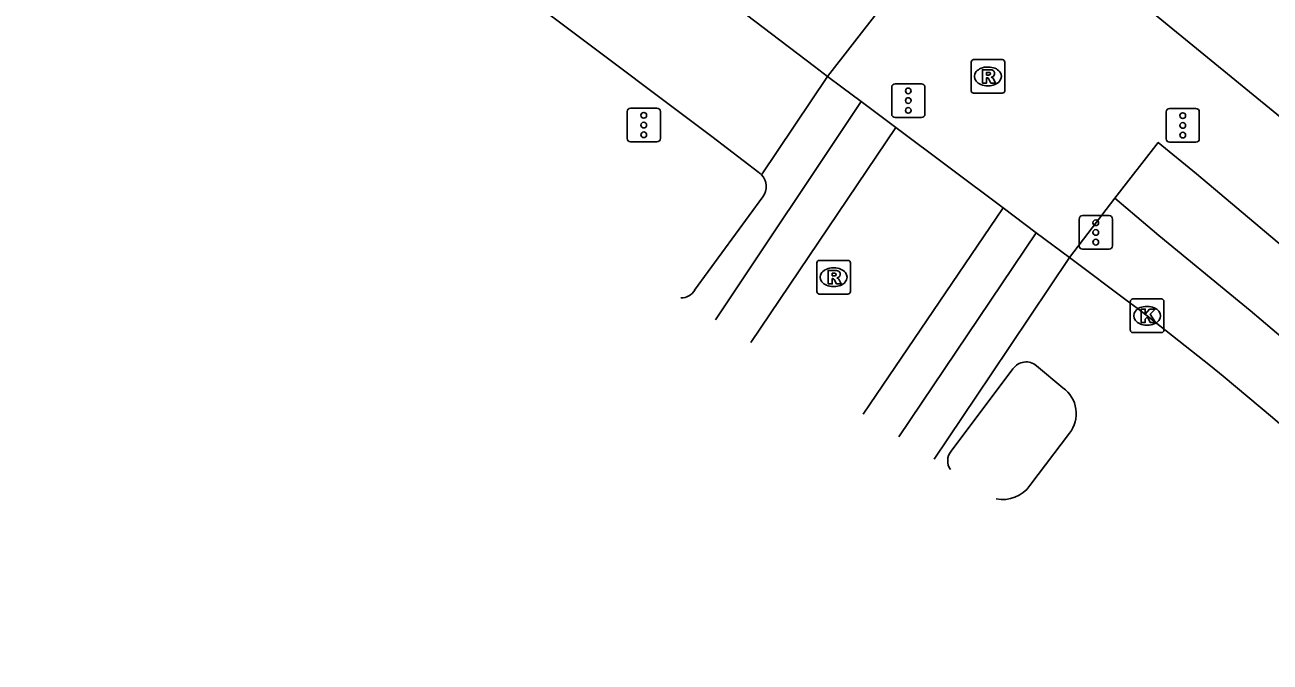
# Model space of a CAD drawing. Extents: x 161087 to 161922, y 382574 to 383873.
# Drawn here: x 161125.62 to 161162.7, y 383220.71 to 383239.69 of the extents above; entities that cross this region are included whole.
import ezdxf

# ---------------------------------------------------------------- set-up
doc = ezdxf.new("R2010")
doc.units = 0
for name, color, linetype in [('IMGEO_Fietspad_gesloten', 7, 'Continuous'), ('IMGEO_Kolk', 7, 'Continuous'), ('IMGEO_OVBaan_gesloten', 7, 'Continuous'), ('IMGEO_Rijbaan_lokaal_gesloten', 7, 'Continuous'), ('IMGEO_Rijbaan_lokaal_open', 7, 'Continuous'), ('IMGEO_Rioolput', 7, 'Continuous'), ('IMGEO_Verkeersregelinstallatiepaal', 7, 'Continuous'), ('IMGEO_Voetgangersgebied_open', 7, 'Continuous')]:
    doc.layers.add(name, color=color, linetype=linetype)

msp = doc.modelspace()

# ---------------------------------------------------------------- linework, layer by layer
at = {"layer": 'IMGEO_Fietspad_gesloten'}
for points in [[(161158.075, 383234.534), (161159.37, 383236.191), (161160.512, 383235.259), (161164.804, 383231.635)], [(161161.781, 383231.454), (161159.388, 383233.418), (161158.075, 383234.534)]]:
    msp.add_lwpolyline(points, dxfattribs=at)
msp.add_arc((161025.372, 383067.536), 213.253, 46.55639, 50.23355, dxfattribs=at)
at = {"layer": 'IMGEO_Kolk'}
for p, q in [((161158.54, 383230.601), (161158.54, 383231.453)), ((161158.615, 383231.527), (161159.467, 383231.527)), ((161159.028, 383231.307), (161159.053, 383231.307)), ((161159.541, 383231.453), (161159.541, 383230.601)), ((161159.051, 383230.747), (161159.026, 383230.747)), ((161159.467, 383230.527), (161158.615, 383230.527))]:
    msp.add_line(p, q, dxfattribs=at)
for points in [[(161158.54, 383230.601), (161158.54, 383231.453)], [(161158.615, 383231.527), (161159.467, 383231.527)], [(161159.541, 383231.453), (161159.541, 383230.601)], [(161158.861, 383231.227), (161158.984, 383231.227), (161158.984, 383231.076), (161159.114, 383231.227), (161159.278, 383231.227), (161159.132, 383231.076), (161159.285, 383230.827), (161159.133, 383230.827), (161159.048, 383230.991), (161158.984, 383230.924), (161158.984, 383230.827), (161158.861, 383230.827), (161158.861, 383231.227)], [(161159.467, 383230.527), (161158.615, 383230.527)]]:
    msp.add_lwpolyline(points, dxfattribs=at)
for centre, start, end in [((161158.617, 383231.451), 91.552, 178.448), ((161158.617, 383231.451), 91.552, 178.448), ((161159.465, 383231.451), 1.552, 88.448), ((161159.465, 383231.451), 1.552, 88.448), ((161158.617, 383230.603), 181.552, 268.448), ((161158.617, 383230.603), 181.552, 268.448), ((161159.465, 383230.603), 271.552, 358.448), ((161159.465, 383230.603), 271.552, 358.448)]:
    msp.add_arc(centre, 0.0765, start, end, dxfattribs=at)
for centre, major_axis, ratio, start_param, end_param in [((161159.027, 383231.027), (-0.387, 0.002), 0.722429, 4.712389, 7.853982), ((161159.052, 383231.027), (-0.39, 0.002), 0.717154, 1.570796, 4.712389)]:
    msp.add_ellipse(centre, major_axis=major_axis, ratio=ratio, start_param=start_param, end_param=end_param, dxfattribs=at)
at = {"layer": 'IMGEO_OVBaan_gesloten'}
for points in [[(161147.473, 383235.291), (161146.078, 383236.362), (161127.932, 383250), (161119.591, 383256.269)], [(161149.525, 383238.158), (161149.136, 383238.449), (161144.303, 383242.133)], [(161149.525, 383238.158), (161147.554, 383235.225)]]:
    msp.add_lwpolyline(points, dxfattribs=at)
msp.add_arc((161147.169, 383234.835), 0.548, 45.3513, 56.3014, dxfattribs=at)
at = {"layer": 'IMGEO_Rijbaan_lokaal_gesloten'}
for points in [[(161146.183, 383230.906), (161150.529, 383237.405)], [(161151.558, 383236.634), (161150.529, 383237.405)], [(161147.239, 383230.234), (161151.558, 383236.634)], [(161150.587, 383228.1), (161154.75, 383234.243)], [(161155.741, 383233.5), (161154.75, 383234.243)], [(161155.741, 383233.5), (161151.648, 383227.424)], [(161152.697, 383226.756), (161154.382, 383229.266), (161156.728, 383232.76)], [(161159.041, 383231.027), (161158.745, 383231.249), (161158.522, 383231.416), (161156.728, 383232.76)], [(161153.206, 383226.999), (161155.046, 383229.444)], [(161155.747, 383229.54), (161156.535, 383228.882)], [(161156.731, 383227.528), (161155.546, 383225.968)]]:
    msp.add_lwpolyline(points, dxfattribs=at)
for centre, radius, start, end in [((161097.918, 383151.877), 100.003, 43.49828, 52.32304), ((161155.439, 383229.181), 0.473, 49.4146, 146.1813), ((161155.975, 383228.11), 0.954, 322.421, 54.0524), ((161153.554, 383226.709), 0.453, 140.1335, 215.705), ((161154.75, 383226.529), 0.974, 258.0549, 324.8179)]:
    msp.add_arc(centre, radius, start, end, dxfattribs=at)
at = {"layer": 'IMGEO_Rijbaan_lokaal_open'}
for points in [[(161150.529, 383237.405), (161149.954, 383237.836), (161149.525, 383238.158)], [(161154.75, 383234.243), (161151.558, 383236.634)], [(161147.595, 383234.572), (161145.567, 383231.787)], [(161156.728, 383232.76), (161155.741, 383233.5)]]:
    msp.add_lwpolyline(points, dxfattribs=at)
for centre, radius, start, end in [((161147.203, 383234.875), 0.496, 322.2839, 44.9015), ((161145.143, 383232.064), 0.507, 271.858, 326.8429)]:
    msp.add_arc(centre, radius, start, end, dxfattribs=at)
at = {"layer": 'IMGEO_Rioolput'}
for p, q in [((161153.8, 383237.73), (161153.8, 383238.582)), ((161153.875, 383238.656), (161154.727, 383238.656)), ((161154.288, 383238.436), (161154.313, 383238.436)), ((161154.801, 383238.582), (161154.801, 383237.73)), ((161154.727, 383237.656), (161153.875, 383237.656)), ((161154.311, 383237.876), (161154.286, 383237.876)), ((161149.204, 383231.749), (161149.204, 383232.601)), ((161149.279, 383232.675), (161150.131, 383232.675)), ((161149.692, 383232.455), (161149.717, 383232.455)), ((161150.205, 383232.601), (161150.205, 383231.749)), ((161150.131, 383231.675), (161149.279, 383231.675)), ((161149.715, 383231.895), (161149.69, 383231.895))]:
    msp.add_line(p, q, dxfattribs=at)
for points in [[(161153.8, 383237.73), (161153.8, 383238.582)], [(161153.875, 383238.656), (161154.727, 383238.656)], [(161154.389, 383238.354), (161154.137, 383238.356), (161154.137, 383237.956)], [(161154.801, 383238.582), (161154.801, 383237.73)], [(161154.137, 383237.956), (161154.261, 383237.956), (161154.261, 383238.118), (161154.272, 383238.118)], [(161154.315, 383238.275), (161154.261, 383238.275), (161154.261, 383238.194)], [(161154.261, 383238.194), (161154.313, 383238.194)], [(161154.319, 383238.089), (161154.39, 383237.956), (161154.53, 383237.956), (161154.465, 383238.082)], [(161154.727, 383237.656), (161153.875, 383237.656)], [(161149.204, 383231.749), (161149.204, 383232.601)], [(161149.279, 383232.675), (161150.131, 383232.675)], [(161150.205, 383232.601), (161150.205, 383231.749)], [(161149.793, 383232.373), (161149.541, 383232.375), (161149.541, 383231.975)], [(161149.541, 383231.975), (161149.665, 383231.975), (161149.665, 383232.137), (161149.676, 383232.137)], [(161149.719, 383232.294), (161149.665, 383232.294), (161149.665, 383232.213)], [(161149.665, 383232.213), (161149.717, 383232.213)], [(161149.723, 383232.108), (161149.794, 383231.975), (161149.934, 383231.975), (161149.869, 383232.101)], [(161150.131, 383231.675), (161149.279, 383231.675)]]:
    msp.add_lwpolyline(points, dxfattribs=at)
for centre, radius, start, end in [((161153.877, 383238.58), 0.0765, 91.552, 178.448), ((161153.877, 383238.58), 0.0765, 91.552, 178.448), ((161154.388, 383238.244), 0.109, 350.3612, 89.416), ((161154.725, 383238.58), 0.0765, 1.552, 88.448), ((161154.725, 383238.58), 0.0765, 1.552, 88.448), ((161154.271, 383238.065), 0.0533, 26.0293, 88.6989), ((161154.297, 383238.383), 0.19, 274.7715, 282.9687), ((161154.321, 383238.179), 0.0964, 77.0061, 93.1865), ((161154.335, 383238.236), 0.0378, 276.6634, 79.6772), ((161154.386, 383238.244), 0.112, 277.5842, 350.9817), ((161154.37, 383238.029), 0.108, 29.5134, 73.7905), ((161153.877, 383237.732), 0.0765, 181.552, 268.448), ((161153.877, 383237.732), 0.0765, 181.552, 268.448), ((161154.725, 383237.732), 0.0765, 271.552, 358.448), ((161154.725, 383237.732), 0.0765, 271.552, 358.448), ((161149.281, 383232.599), 0.0765, 91.552, 178.448), ((161149.281, 383232.599), 0.0765, 91.552, 178.448), ((161150.129, 383232.599), 0.0765, 1.552, 88.448), ((161150.129, 383232.599), 0.0765, 1.552, 88.448), ((161149.675, 383232.084), 0.0533, 26.0293, 88.6989), ((161149.701, 383232.402), 0.19, 274.7715, 282.9687), ((161149.725, 383232.198), 0.0964, 77.0061, 93.1865), ((161149.739, 383232.255), 0.0378, 276.6634, 79.6772), ((161149.792, 383232.263), 0.109, 350.3612, 89.416), ((161149.79, 383232.263), 0.112, 277.5842, 350.9817), ((161149.774, 383232.048), 0.108, 29.5134, 73.7905), ((161149.281, 383231.751), 0.0765, 181.552, 268.448), ((161149.281, 383231.751), 0.0765, 181.552, 268.448), ((161150.129, 383231.751), 0.0765, 271.552, 358.448), ((161150.129, 383231.751), 0.0765, 271.552, 358.448)]:
    msp.add_arc(centre, radius, start, end, dxfattribs=at)
for centre, major_axis, ratio, start_param, end_param in [((161154.287, 383238.156), (-0.387, 0.002), 0.722429, 4.712389, 7.853982), ((161154.312, 383238.156), (-0.39, 0.002), 0.717154, 1.570796, 4.712389), ((161149.691, 383232.175), (-0.387, 0.002), 0.722429, 4.712389, 7.853982), ((161149.716, 383232.175), (-0.39, 0.002), 0.717154, 1.570796, 4.712389)]:
    msp.add_ellipse(centre, major_axis=major_axis, ratio=ratio, start_param=start_param, end_param=end_param, dxfattribs=at)
at = {"layer": 'IMGEO_Verkeersregelinstallatiepaal'}
for p, q in [((161151.434, 383237.035), (161151.434, 383237.835)), ((161151.434, 383237.835), (161151.434, 383237.035)), ((161151.534, 383237.935), (161152.324, 383237.935)), ((161152.324, 383237.935), (161151.534, 383237.935)), ((161152.424, 383237.835), (161152.424, 383237.035)), ((161152.424, 383237.035), (161152.424, 383237.835)), ((161143.555, 383236.307), (161143.555, 383237.107)), ((161143.555, 383237.107), (161143.555, 383236.307)), ((161143.655, 383237.207), (161144.445, 383237.207)), ((161144.445, 383237.207), (161143.655, 383237.207)), ((161144.545, 383237.107), (161144.545, 383236.307)), ((161144.545, 383236.307), (161144.545, 383237.107)), ((161152.324, 383236.935), (161151.534, 383236.935)), ((161151.534, 383236.935), (161152.324, 383236.935)), ((161159.605, 383236.297), (161159.605, 383237.097)), ((161159.605, 383237.097), (161159.605, 383236.297)), ((161159.705, 383237.197), (161160.495, 383237.197)), ((161160.495, 383237.197), (161159.705, 383237.197)), ((161160.595, 383237.097), (161160.595, 383236.297)), ((161160.595, 383236.297), (161160.595, 383237.097)), ((161144.445, 383236.207), (161143.655, 383236.207)), ((161143.655, 383236.207), (161144.445, 383236.207)), ((161160.495, 383236.197), (161159.705, 383236.197)), ((161159.705, 383236.197), (161160.495, 383236.197)), ((161157.016, 383233.109), (161157.016, 383233.909)), ((161157.016, 383233.909), (161157.016, 383233.109)), ((161157.116, 383234.009), (161157.906, 383234.009)), ((161157.906, 383234.009), (161157.116, 383234.009)), ((161158.006, 383233.909), (161158.006, 383233.109)), ((161158.006, 383233.109), (161158.006, 383233.909)), ((161157.906, 383233.009), (161157.116, 383233.009)), ((161157.116, 383233.009), (161157.906, 383233.009))]:
    msp.add_line(p, q, dxfattribs=at)
for centre in [(161151.929, 383237.725), (161151.929, 383237.435), (161151.929, 383237.145), (161144.05, 383236.997), (161160.1, 383236.987), (161144.05, 383236.707), (161144.05, 383236.417), (161160.1, 383236.697), (161160.1, 383236.407), (161157.511, 383233.799), (161157.511, 383233.509), (161157.511, 383233.219)]:
    msp.add_circle(centre, 0.085, dxfattribs=at)
for centre, start, end in [((161151.534, 383237.835), 90, 180), ((161151.534, 383237.835), 90, 180), ((161152.324, 383237.835), 0, 90), ((161152.324, 383237.835), 360, 90), ((161143.655, 383237.107), 90, 180), ((161143.655, 383237.107), 90, 180), ((161144.445, 383237.107), 0, 90), ((161144.445, 383237.107), 360, 90), ((161151.534, 383237.035), 180, 270), ((161151.534, 383237.035), 180, 270), ((161152.324, 383237.035), 270, 0), ((161152.324, 383237.035), 270, 0), ((161159.705, 383237.097), 90, 180), ((161159.705, 383237.097), 90, 180), ((161160.495, 383237.097), 0, 90), ((161160.495, 383237.097), 360, 90), ((161143.655, 383236.307), 180, 270), ((161143.655, 383236.307), 180, 270), ((161144.445, 383236.307), 270, 0), ((161144.445, 383236.307), 270, 0), ((161159.705, 383236.297), 180, 270), ((161159.705, 383236.297), 180, 270), ((161160.495, 383236.297), 270, 0), ((161160.495, 383236.297), 270, 0), ((161157.116, 383233.909), 90, 180), ((161157.116, 383233.909), 90, 180), ((161157.906, 383233.909), 0, 90), ((161157.906, 383233.909), 360, 90), ((161157.116, 383233.109), 180, 270), ((161157.116, 383233.109), 180, 270), ((161157.906, 383233.109), 270, 0), ((161157.906, 383233.109), 270, 0)]:
    msp.add_arc(centre, 0.1, start, end, dxfattribs=at)
at = {"layer": 'IMGEO_Voetgangersgebied_open'}
for points in [[(161154.26, 383244.112), (161163.126, 383236.848)], [(161151.057, 383240.133), (161149.525, 383238.158)], [(161156.728, 383232.76), (161158.075, 383234.534)]]:
    msp.add_lwpolyline(points, dxfattribs=at)

doc.saveas('drawing.dxf')
